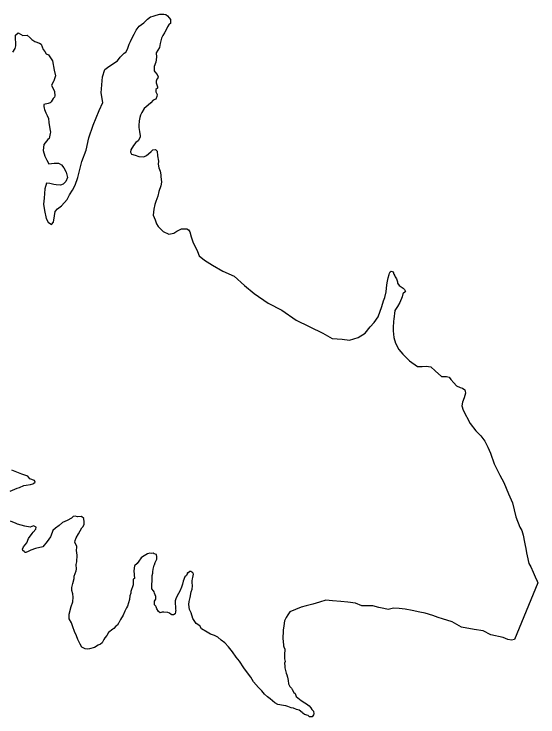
# Model space of a CAD drawing. Extents: x 1382482 to 1385815, y 1168351 to 1170484.
# Drawn here: x 1382805.75 to 1382833.35, y 1169940.6 to 1169977.62 of the extents above; entities that cross this region are included whole.
import ezdxf

# ---------------------------------------------------------------- set-up
doc = ezdxf.new("R2010")
doc.units = 0
doc.layers.add('9', color=7, linetype='Continuous')

msp = doc.modelspace()

# ---------------------------------------------------------------- linework, layer by layer
at = {"layer": '9'}
for points in [[(1382811.738, 1169975.783), (1382811.824, 1169976.034), (1382811.882, 1169976.175), (1382811.959, 1169976.336), (1382812.075, 1169976.558), (1382812.181, 1169976.77), (1382812.337, 1169976.983), (1382812.593, 1169977.167), (1382812.79, 1169977.36), (1382812.947, 1169977.473), (1382813.086, 1169977.515), (1382813.245, 1169977.558), (1382813.434, 1169977.611), (1382813.563, 1169977.623), (1382813.653, 1169977.624), (1382813.753, 1169977.596), (1382813.844, 1169977.538), (1382813.925, 1169977.419), (1382813.996, 1169977.34), (1382813.998, 1169977.24), (1382813.999, 1169977.18), (1382813.99, 1169977.13), (1382813.931, 1169977.089), (1382813.833, 1169976.947), (1382813.698, 1169976.645), (1382813.689, 1169976.645), (1382813.679, 1169976.635), (1382813.591, 1169976.503), (1382813.524, 1169976.362), (1382813.458, 1169976.071), (1382813.422, 1169975.86), (1382813.247, 1169975.588), (1382813.251, 1169975.348), (1382813.215, 1169975.087), (1382813.139, 1169974.856), (1382813.142, 1169974.636), (1382813.173, 1169974.576), (1382813.285, 1169974.438), (1382813.347, 1169974.309), (1382813.309, 1169974.208), (1382813.269, 1169974.188), (1382813.241, 1169974.097), (1382813.242, 1169974.007), (1382813.305, 1169973.798), (1382813.307, 1169973.718), (1382813.218, 1169973.657), (1382813.23, 1169973.527), (1382813.292, 1169973.388), (1382813.284, 1169973.278), (1382813.226, 1169973.147), (1382813.077, 1169973.095), (1382812.96, 1169972.953), (1382812.823, 1169972.82), (1382812.606, 1169972.657), (1382812.48, 1169972.435), (1382812.412, 1169972.303), (1382812.384, 1169972.173), (1382812.347, 1169971.992), (1382812.321, 1169971.762), (1382812.333, 1169971.652), (1382812.356, 1169971.432), (1382812.39, 1169971.213), (1382812.391, 1169971.143), (1382812.284, 1169970.951), (1382812.176, 1169970.859), (1382812.039, 1169970.697), (1382811.903, 1169970.475), (1382811.885, 1169970.355), (1382811.947, 1169970.246), (1382812.127, 1169970.189), (1382812.327, 1169970.122), (1382812.587, 1169970.096), (1382812.725, 1169970.178), (1382812.844, 1169970.26), (1382812.981, 1169970.383), (1382813.07, 1169970.474), (1382813.199, 1169970.496), (1382813.29, 1169970.398), (1382813.304, 1169970.148), (1382813.368, 1169969.869), (1382813.351, 1169969.719), (1382813.384, 1169969.529), (1382813.456, 1169969.35), (1382813.479, 1169969.161), (1382813.491, 1169969.061), (1382813.515, 1169968.771), (1382813.489, 1169968.581), (1382813.384, 1169968.279), (1382813.328, 1169968.028), (1382813.223, 1169967.746), (1382813.176, 1169967.586), (1382813.11, 1169967.344), (1382813.085, 1169967.034), (1382813.188, 1169966.786), (1382813.262, 1169966.567), (1382813.354, 1169966.428), (1382813.617, 1169966.173), (1382813.908, 1169966.037), (1382814.167, 1169966.082), (1382814.334, 1169966.194), (1382814.572, 1169966.318)], [(1382805.69, 1169975.613), (1382805.806, 1169975.805), (1382805.854, 1169975.956), (1382805.852, 1169976.086), (1382805.838, 1169976.336), (1382805.825, 1169976.506), (1382805.962, 1169976.628), (1382806.224, 1169976.502), (1382806.443, 1169976.516), (1382806.595, 1169976.368), (1382806.686, 1169976.28), (1382806.857, 1169976.183), (1382807.088, 1169976.086), (1382807.188, 1169976.038), (1382807.293, 1169975.75), (1382807.374, 1169975.651), (1382807.446, 1169975.532), (1382807.566, 1169975.484), (1382807.771, 1169975.157), (1382807.868, 1169974.669), (1382807.943, 1169974.37), (1382807.847, 1169974.099), (1382807.828, 1169974.068), (1382807.731, 1169973.877), (1382807.886, 1169973.539), (1382807.9, 1169973.309), (1382807.891, 1169973.249), (1382807.822, 1169973.178), (1382807.705, 1169972.996), (1382807.656, 1169972.945), (1382807.547, 1169972.904), (1382807.329, 1169972.86), (1382807.33, 1169972.81), (1382807.33, 1169972.76), (1382807.332, 1169972.67), (1382807.353, 1169972.6), (1382807.436, 1169972.422)], [(1382811.2, 1169975.154), (1382811.336, 1169975.356), (1382811.562, 1169975.56), (1382811.641, 1169975.621), (1382811.738, 1169975.783)], [(1382807.436, 1169972.422), (1382807.498, 1169972.283), (1382807.56, 1169972.124), (1382807.593, 1169971.914), (1382807.617, 1169971.685), (1382807.66, 1169971.495), (1382807.671, 1169971.405), (1382807.662, 1169971.335), (1382807.607, 1169971.064), (1382807.528, 1169971.023), (1382807.323, 1169970.75), (1382807.288, 1169970.439), (1382807.382, 1169970.141), (1382807.475, 1169969.932), (1382807.578, 1169969.734), (1382807.867, 1169969.768), (1382808.096, 1169969.772), (1382808.136, 1169969.753), (1382808.247, 1169969.685), (1382808.379, 1169969.527), (1382808.492, 1169969.299), (1382808.567, 1169969.02), (1382808.48, 1169968.798), (1382808.333, 1169968.666), (1382808.204, 1169968.614), (1382807.965, 1169968.62), (1382807.845, 1169968.648), (1382807.645, 1169968.695), (1382807.465, 1169968.712), (1382807.38, 1169968.42), (1382807.348, 1169967.92), (1382807.303, 1169967.609), (1382807.349, 1169967.27), (1382807.445, 1169966.851), (1382807.548, 1169966.663), (1382807.719, 1169966.536), (1382807.837, 1169966.668), (1382807.881, 1169966.988), (1382807.918, 1169967.219), (1382808.045, 1169967.371), (1382808.262, 1169967.515), (1382808.546, 1169967.849), (1382808.681, 1169968.102), (1382808.837, 1169968.354), (1382808.972, 1169968.607), (1382809.115, 1169969.009), (1382809.237, 1169969.501), (1382809.331, 1169969.863), (1382809.561, 1169970.456), (1382809.7, 1169971.109), (1382809.928, 1169971.773), (1382810.235, 1169972.548), (1382810.428, 1169972.971), (1382810.35, 1169973.47), (1382810.399, 1169974.101), (1382810.406, 1169974.321), (1382810.529, 1169974.703), (1382810.746, 1169974.866), (1382811.2, 1169975.154)], [(1382814.572, 1169966.318), (1382814.851, 1169966.313), (1382814.952, 1169966.255), (1382815.013, 1169966.146), (1382815.077, 1169965.887), (1382815.181, 1169965.618), (1382815.418, 1169965.122), (1382815.502, 1169964.894), (1382815.784, 1169964.668), (1382816.208, 1169964.395), (1382816.761, 1169964.084), (1382817.343, 1169963.814), (1382817.899, 1169963.333), (1382818.405, 1169962.901), (1382819.141, 1169962.393), (1382819.864, 1169962.025), (1382820.61, 1169961.507), (1382822.017, 1169960.82), (1382822.52, 1169960.528), (1382823.039, 1169960.497), (1382823.419, 1169960.443), (1382823.885, 1169960.581), (1382824.25, 1169960.807), (1382824.514, 1169961.141), (1382824.73, 1169961.375), (1382824.944, 1169961.678), (1382825.125, 1169962.211), (1382825.22, 1169962.523), (1382825.287, 1169962.694), (1382825.362, 1169962.985), (1382825.386, 1169963.366), (1382825.423, 1169963.547), (1382825.46, 1169963.727), (1382825.517, 1169963.908), (1382825.526, 1169963.978), (1382825.574, 1169964.049), (1382825.614, 1169964.08), (1382825.734, 1169964.052), (1382825.766, 1169963.922), (1382825.807, 1169963.833), (1382825.838, 1169963.773), (1382825.909, 1169963.675), (1382825.952, 1169963.525), (1382825.953, 1169963.455), (1382826.035, 1169963.327), (1382826.145, 1169963.258), (1382826.256, 1169963.18), (1382826.327, 1169963.111), (1382826.369, 1169963.012), (1382826.241, 1169962.88), (1382826.204, 1169962.729), (1382826.079, 1169962.427), (1382825.953, 1169962.215), (1382825.816, 1169962.013), (1382825.754, 1169961.552), (1382825.746, 1169961.452), (1382825.721, 1169961.091), (1382825.724, 1169960.941), (1382825.769, 1169960.582), (1382825.854, 1169960.293), (1382826.019, 1169959.946), (1382826.242, 1169959.7), (1382826.587, 1169959.355), (1382827, 1169959.052), (1382827.249, 1169959.056), (1382827.458, 1169959.08), (1382827.718, 1169959.034), (1382827.931, 1169958.827), (1382828.265, 1169958.523), (1382828.424, 1169958.525), (1382828.544, 1169958.537), (1382828.684, 1169958.5), (1382828.766, 1169958.381), (1382828.918, 1169958.193), (1382829.06, 1169958.046), (1382829.261, 1169957.959), (1382829.381, 1169957.911), (1382829.502, 1169957.823), (1382829.523, 1169957.763), (1382829.535, 1169957.654), (1382829.459, 1169957.402), (1382829.383, 1169957.171), (1382829.346, 1169956.98), (1382829.42, 1169956.762), (1382829.79, 1169956.058), (1382830.075, 1169955.662), (1382830.339, 1169955.406), (1382830.562, 1169955.13), (1382830.717, 1169954.803), (1382830.862, 1169954.485), (1382831.04, 1169953.938), (1382831.339, 1169953.333), (1382831.554, 1169952.946), (1382831.803, 1169952.35), (1382832.02, 1169951.874), (1382832.191, 1169951.136), (1382832.4, 1169950.59), (1382832.502, 1169950.422), (1382832.576, 1169950.173), (1382832.651, 1169949.804), (1382832.674, 1169949.634)], [(1382805.551, 1169952.499), (1382805.918, 1169952.645), (1382806.037, 1169952.677), (1382806.264, 1169952.79), (1382806.384, 1169952.802), (1382806.622, 1169952.846), (1382806.751, 1169952.878), (1382806.791, 1169952.909), (1382806.86, 1169952.96), (1382806.828, 1169953.05), (1382806.588, 1169953.146), (1382806.486, 1169953.274), (1382806.325, 1169953.331), (1382806.165, 1169953.389), (1382805.904, 1169953.484), (1382805.643, 1169953.6)], [(1382806.22, 1169949.359), (1382806.199, 1169949.429), (1382806.246, 1169949.56), (1382806.422, 1169949.773), (1382806.518, 1169950.004), (1382806.704, 1169950.267), (1382806.762, 1169950.328), (1382806.909, 1169950.491), (1382806.918, 1169950.601), (1382806.777, 1169950.659), (1382806.609, 1169950.596), (1382806.319, 1169950.641), (1382805.928, 1169950.755), (1382805.858, 1169950.793), (1382805.567, 1169950.909)], [(1382813.273, 1169949.025), (1382813.251, 1169949.155), (1382813.141, 1169949.183), (1382813.091, 1169949.222), (1382812.971, 1169949.21), (1382812.901, 1169949.229), (1382812.782, 1169949.197), (1382812.516, 1169949.033), (1382812.457, 1169948.982), (1382812.33, 1169948.81), (1382812.232, 1169948.678), (1382812.104, 1169948.556), (1382812.069, 1169948.295), (1382812.105, 1169947.896), (1382812.026, 1169947.855), (1382812.021, 1169947.554), (1382811.907, 1169947.203), (1382811.898, 1169947.112), (1382811.861, 1169946.972), (1382811.834, 1169946.781), (1382811.73, 1169946.43), (1382811.681, 1169946.349), (1382811.584, 1169946.177), (1382811.498, 1169945.956), (1382811.362, 1169945.723), (1382811.275, 1169945.562), (1382811.246, 1169945.511), (1382811.217, 1169945.441), (1382811.118, 1169945.379), (1382811.011, 1169945.258), (1382810.951, 1169945.227), (1382810.735, 1169945.053), (1382810.638, 1169944.891), (1382810.54, 1169944.76), (1382810.482, 1169944.669), (1382810.443, 1169944.598), (1382810.395, 1169944.507), (1382810.306, 1169944.426), (1382810.187, 1169944.374), (1382810, 1169944.251), (1382809.732, 1169944.176), (1382809.613, 1169944.164), (1382809.503, 1169944.183), (1382809.432, 1169944.212), (1382809.332, 1169944.28), (1382809.24, 1169944.428), (1382809.116, 1169944.676), (1382809.043, 1169944.865), (1382808.93, 1169945.093), (1382808.856, 1169945.342), (1382808.773, 1169945.561), (1382808.65, 1169945.759), (1382808.656, 1169946.019), (1382808.759, 1169946.411), (1382808.845, 1169946.662), (1382808.861, 1169946.902), (1382808.858, 1169947.082), (1382808.795, 1169947.261), (1382808.803, 1169947.412), (1382808.849, 1169947.632), (1382808.925, 1169947.884), (1382808.923, 1169948.004), (1382809.018, 1169948.295), (1382809.047, 1169948.386), (1382809.033, 1169948.635), (1382809.06, 1169948.766), (1382809.075, 1169949.126), (1382809.051, 1169949.366), (1382809.068, 1169949.546), (1382809.067, 1169949.596), (1382808.964, 1169949.784), (1382808.973, 1169949.895), (1382809.02, 1169950.035), (1382809.156, 1169950.238), (1382809.243, 1169950.409), (1382809.331, 1169950.551), (1382809.39, 1169950.621), (1382809.447, 1169950.752), (1382809.456, 1169950.853), (1382809.433, 1169951.052), (1382809.311, 1169951.16), (1382809.102, 1169951.147), (1382808.972, 1169951.175), (1382808.863, 1169951.163), (1382808.784, 1169951.072), (1382808.547, 1169950.948), (1382808.299, 1169950.844), (1382808.123, 1169950.681), (1382807.935, 1169950.538), (1382807.788, 1169950.415), (1382807.76, 1169950.305), (1382807.674, 1169950.083), (1382807.498, 1169949.84), (1382807.263, 1169949.566), (1382806.876, 1169949.47), (1382806.638, 1169949.376), (1382806.49, 1169949.314), (1382806.381, 1169949.252), (1382806.331, 1169949.261), (1382806.28, 1169949.31), (1382806.22, 1169949.359)], [(1382832.674, 1169949.634), (1382832.716, 1169949.475), (1382832.75, 1169949.245), (1382832.783, 1169949.086), (1382832.869, 1169948.677), (1382832.971, 1169948.499), (1382833.095, 1169948.231), (1382833.199, 1169947.973), (1382833.312, 1169947.755), (1382833.354, 1169947.665), (1382832.125, 1169944.675), (1382831.966, 1169944.642), (1382831.767, 1169944.669), (1382831.516, 1169944.775), (1382830.865, 1169944.914), (1382830.473, 1169945.128), (1382829.993, 1169945.2), (1382829.324, 1169945.319), (1382828.831, 1169945.601), (1382828.32, 1169945.762), (1382828.099, 1169945.829), (1382827.818, 1169945.934), (1382827.408, 1169946.057), (1382827.138, 1169946.113), (1382826.728, 1169946.196), (1382826.367, 1169946.27), (1382826.048, 1169946.315), (1382825.749, 1169946.32), (1382825.47, 1169946.265), (1382825.24, 1169946.312), (1382824.97, 1169946.367), (1382824.66, 1169946.452), (1382824.42, 1169946.458), (1382824.072, 1169946.452), (1382823.74, 1169946.587), (1382823.331, 1169946.64), (1382822.961, 1169946.674), (1382822.522, 1169946.707), (1382822.173, 1169946.741), (1382821.845, 1169946.636), (1382821.498, 1169946.54), (1382821.14, 1169946.454), (1382820.873, 1169946.38), (1382820.575, 1169946.255), (1382820.278, 1169946.13), (1382820.171, 1169945.968), (1382820.084, 1169945.837), (1382819.997, 1169945.655), (1382819.971, 1169945.405), (1382819.925, 1169945.174), (1382819.928, 1169945.004), (1382819.92, 1169944.854), (1382819.912, 1169944.734), (1382819.947, 1169944.394), (1382819.948, 1169944.364), (1382819.948, 1169944.344), (1382819.969, 1169944.295), (1382820.011, 1169944.165), (1382820.006, 1169943.865), (1382819.998, 1169943.745), (1382820.009, 1169943.655), (1382820.031, 1169943.526), (1382820.002, 1169943.435), (1382820.025, 1169943.276), (1382820.017, 1169943.175), (1382820.049, 1169943.046), (1382820.081, 1169942.906), (1382820.122, 1169942.807), (1382820.154, 1169942.688), (1382820.197, 1169942.508), (1382820.219, 1169942.339), (1382820.291, 1169942.2), (1382820.373, 1169942.111), (1382820.414, 1169942.042), (1382820.496, 1169941.893), (1382820.557, 1169941.824), (1382820.619, 1169941.675), (1382820.882, 1169941.459), (1382821.073, 1169941.333), (1382821.153, 1169941.294), (1382821.295, 1169941.176), (1382821.386, 1169941.078), (1382821.447, 1169940.989), (1382821.508, 1169940.91), (1382821.529, 1169940.9), (1382821.551, 1169940.76), (1382821.532, 1169940.7), (1382821.463, 1169940.609), (1382821.324, 1169940.597), (1382821.253, 1169940.666), (1382821.053, 1169940.722), (1382820.972, 1169940.791), (1382820.931, 1169940.83), (1382820.77, 1169940.948), (1382820.64, 1169940.995), (1382820.469, 1169941.053), (1382820.349, 1169941.081), (1382820.179, 1169941.148), (1382820.079, 1169941.176), (1382819.948, 1169941.204), (1382819.658, 1169941.259)], [(1382819.658, 1169941.259), (1382819.498, 1169941.347), (1382819.255, 1169941.543), (1382819.104, 1169941.65), (1382818.952, 1169941.788), (1382818.8, 1169941.975), (1382818.637, 1169942.143), (1382818.363, 1169942.448), (1382818.22, 1169942.696), (1382818.006, 1169942.982), (1382817.863, 1169943.18), (1382817.628, 1169943.536), (1382817.455, 1169943.743), (1382817.261, 1169944.02), (1382817.058, 1169944.287), (1382816.855, 1169944.504), (1382816.673, 1169944.641), (1382816.491, 1169944.798), (1382816.32, 1169944.895), (1382816.11, 1169944.951), (1382815.919, 1169945.068), (1382815.627, 1169945.233), (1382815.535, 1169945.402), (1382815.353, 1169945.519), (1382815.18, 1169945.776), (1382815.085, 1169946.075), (1382815.002, 1169946.263), (1382814.968, 1169946.513), (1382814.986, 1169946.673), (1382815.032, 1169946.894), (1382815.087, 1169947.195), (1382815.135, 1169947.326), (1382815.152, 1169947.496), (1382815.139, 1169947.676), (1382815.138, 1169947.766), (1382815.156, 1169947.866), (1382815.165, 1169947.946), (1382815.202, 1169948.117), (1382815.181, 1169948.196), (1382815.07, 1169948.255), (1382815.01, 1169948.264), (1382814.912, 1169948.172), (1382814.882, 1169948.182), (1382814.873, 1169948.131), (1382814.834, 1169948.051), (1382814.756, 1169947.969), (1382814.659, 1169947.758), (1382814.622, 1169947.597), (1382814.575, 1169947.436), (1382814.479, 1169947.225), (1382814.411, 1169947.104), (1382814.334, 1169946.942), (1382814.276, 1169946.821), (1382814.247, 1169946.721), (1382814.24, 1169946.581), (1382814.253, 1169946.391), (1382814.254, 1169946.321), (1382814.265, 1169946.271), (1382814.276, 1169946.201), (1382814.266, 1169946.161), (1382814.267, 1169946.131), (1382814.249, 1169946.021), (1382814.239, 1169946.021), (1382814.16, 1169945.969), (1382814.12, 1169945.969), (1382814.07, 1169945.968), (1382814.03, 1169945.997), (1382813.939, 1169946.056), (1382813.849, 1169946.094), (1382813.839, 1169946.104), (1382813.639, 1169946.121), (1382813.559, 1169946.12), (1382813.46, 1169946.078), (1382813.369, 1169946.156), (1382813.277, 1169946.295), (1382813.246, 1169946.394), (1382813.215, 1169946.424), (1382813.154, 1169946.503), (1382813.161, 1169946.693), (1382813.229, 1169946.794), (1382813.228, 1169946.874), (1382813.227, 1169946.944), (1382813.196, 1169947.024), (1382813.154, 1169947.113), (1382813.133, 1169947.183), (1382813.093, 1169947.232), (1382813.021, 1169947.341), (1382813.008, 1169947.551), (1382813.034, 1169947.781), (1382813.022, 1169947.891), (1382813.03, 1169948.041), (1382813.058, 1169948.172), (1382813.066, 1169948.272), (1382813.075, 1169948.352), (1382813.074, 1169948.382), (1382813.141, 1169948.593), (1382813.15, 1169948.603), (1382813.188, 1169948.734), (1382813.275, 1169948.915), (1382813.275, 1169948.925), (1382813.273, 1169949.025)]]:
    msp.add_lwpolyline(points, dxfattribs=at)

doc.saveas('drawing.dxf')
